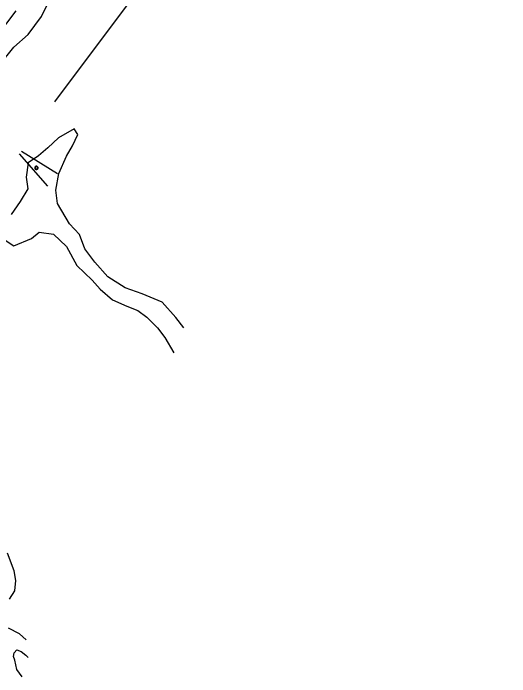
# Model space of a CAD drawing. Extents: x 2161152 to 2175754, y 602179 to 617749.
# Drawn here: x 2174394 to 2174863, y 615301 to 615927 of the extents above; entities that cross this region are included whole.
import ezdxf

# ---------------------------------------------------------------- set-up
doc = ezdxf.new("R2010")
doc.units = 0
for name, color, linetype in [('RD_EX_BldgApp_Sign', 7, 'Continuous'), ('RD_EX_Driveway_Dirt', 7, 'Continuous'), ('RD_EX_Fence_ChLk', 7, 'Continuous'), ('RD_EX_H2O', 7, 'Continuous'), ('RD_EX_Road', 7, 'Continuous'), ('RD_EX_VEG', 7, 'Continuous')]:
    doc.layers.add(name, color=color, linetype=linetype)

msp = doc.modelspace()

# ---------------------------------------------------------------- linework, layer by layer
at = {"layer": 'RD_EX_BldgApp_Sign'}
for p, q in [((2174436.13, 615775.3), (2174402.02, 615796.41)), ((2174400.02, 615794.02), (2174426.74, 615763.57))]:
    msp.add_line(p, q, dxfattribs=at)
at = {"layer": 'RD_EX_Driveway_Dirt'}
msp.add_lwpolyline([(2174402.82, 615300.58), (2174397.73, 615307.56), (2174395.71, 615316.18), (2174394.74, 615319.63), (2174395.23, 615323.17), (2174397.67, 615326.01), (2174401.85, 615324.32), (2174406.11, 615320.92), (2174408.55, 615318.62)], dxfattribs=at)
at = {"layer": 'RD_EX_Fence_ChLk'}
msp.add_lwpolyline([(2175611.32, 617568.96), (2175560.97, 617492.94), (2175538.9, 617460.48), (2175463.43, 617345.1), (2175436.08, 617302.67), (2175412.86, 617267.41), (2175372.55, 617206.51), (2175321.76, 617128.65), (2175284.96, 617070.81), (2175255.48, 617024.85), (2175207.39, 616950.53), (2175150.39, 616863.92), (2175090.52, 616775.73), (2175059.76, 616729.9), (2174976.67, 616605.07), (2174913.45, 616507.85), (2174761.94, 616281.88), (2174618.11, 616092.07), (2174510.62, 615946.52), (2174433.2, 615843.17)], dxfattribs=at)
at = {"layer": 'RD_EX_H2O'}
for points in [[(2174416.68, 615782.39), (2174415.88, 615782.4), (2174415.18, 615781.99), (2174414.78, 615781.3), (2174414.78, 615780.5), (2174415.18, 615779.8), (2174415.88, 615779.4), (2174416.68, 615779.4), (2174417.38, 615779.8), (2174417.78, 615780.49), (2174417.78, 615781.3), (2174417.38, 615781.99), (2174416.68, 615782.39)], [(2174417.44, 615780.9), (2174417.43, 615781.08), (2174417.39, 615781.26), (2174417.3, 615781.45), (2174417.18, 615781.64), (2174417.02, 615781.8), (2174416.83, 615781.92), (2174416.62, 615782.01), (2174416.4, 615782.05), (2174416.18, 615782.06), (2174415.98, 615782.02), (2174415.8, 615781.96), (2174415.65, 615781.87), (2174415.5, 615781.76), (2174415.37, 615781.62), (2174415.25, 615781.44), (2174415.17, 615781.23), (2174415.12, 615781.01), (2174415.12, 615780.78), (2174415.17, 615780.56), (2174415.25, 615780.35), (2174415.37, 615780.18), (2174415.5, 615780.03), (2174415.65, 615779.92), (2174415.8, 615779.83), (2174415.98, 615779.77), (2174416.18, 615779.74), (2174416.4, 615779.74), (2174416.62, 615779.78), (2174416.83, 615779.87), (2174417.02, 615780), (2174417.18, 615780.16), (2174417.3, 615780.34), (2174417.39, 615780.53), (2174417.43, 615780.72), (2174417.44, 615780.9)]]:
    msp.add_lwpolyline(points, dxfattribs=at)
at = {"layer": 'RD_EX_Road'}
msp.add_lwpolyline([(2174396.77, 615929.04), (2174369.08, 615893.12), (2174347.51, 615864.66), (2174315.63, 615823.68), (2174284.04, 615783.29), (2174236.81, 615722.77), (2174220.5, 615703.58), (2174217.43, 615702.26)], dxfattribs=at)
at = {"layer": 'RD_EX_VEG'}
for points in [[(2174381.78, 615878.83), (2174394.86, 615894.74), (2174408.3, 615906.97), (2174421.17, 615923.7), (2174427.01, 615936.03)], [(2174555.53, 615629.97), (2174547.86, 615639.67), (2174535.04, 615654.25), (2174516.19, 615662.12), (2174499.97, 615667.82), (2174483.61, 615678.01), (2174471.3, 615692.05), (2174462.11, 615704.43), (2174456.92, 615718.02), (2174447.41, 615728.03), (2174436.29, 615747.32), (2174434.5, 615760.03), (2174437.28, 615775.53), (2174444.82, 615791.96), (2174450.35, 615801.85), (2174455.37, 615812.27), (2174451.81, 615817.63), (2174437.1, 615809.31), (2174427.1, 615799.81), (2174418.21, 615792.39), (2174408.54, 615785.78), (2174406.61, 615772.11), (2174408.18, 615761.25), (2174401.01, 615749.29), (2174392.24, 615736.84)], [(2174386.87, 615712.69), (2174394.92, 615707.47), (2174411.73, 615714.17), (2174418.75, 615720.32), (2174432.43, 615718.39), (2174444.54, 615706.73), (2174454.38, 615688.78), (2174469.07, 615674.95), (2174476.51, 615666.57), (2174488.13, 615656.51), (2174501.69, 615650.36), (2174512.15, 615646.39), (2174520.7, 615640.1), (2174530.73, 615630.08), (2174537.61, 615620.67), (2174546.21, 615606.2)], [(2174390.82, 615373.79), (2174395.77, 615381.57), (2174396.82, 615391.56), (2174395.07, 615400.7), (2174388.77, 615417.07)], [(2174406.57, 615335.29), (2174400.13, 615340.99), (2174389.72, 615346.53)]]:
    msp.add_lwpolyline(points, dxfattribs=at)

doc.saveas('drawing.dxf')
